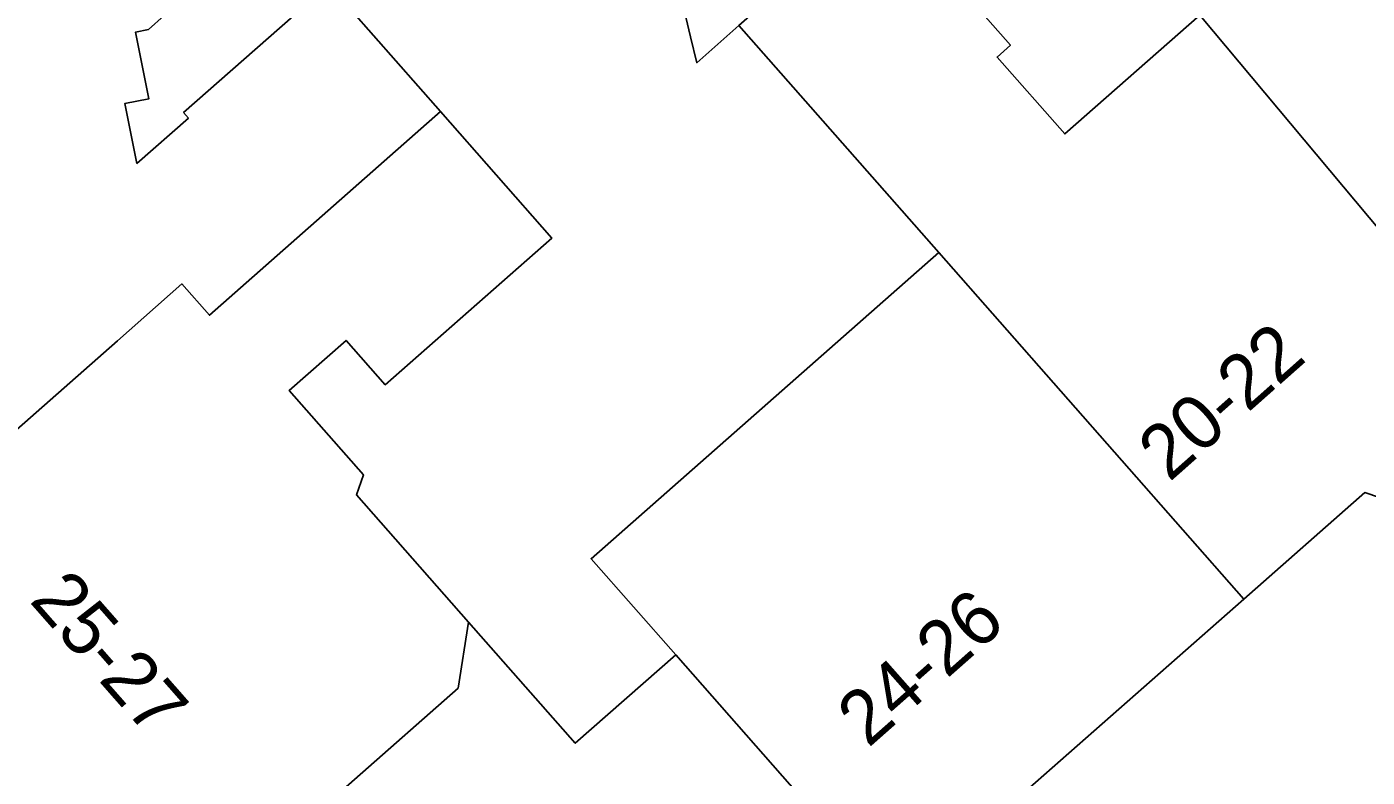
# Model space of a CAD drawing. Extents: x 159961 to 160856, y 382704 to 383353.
# Drawn here: x 160498.33 to 160523.05, y 383042.18 to 383056.02 of the extents above; entities that cross this region are included whole.
import ezdxf

# ---------------------------------------------------------------- set-up
doc = ezdxf.new("R2010")
doc.units = 0
for name, color, linetype in [('IMGEO_Pand', 7, 'Continuous'), ('IMGEO_Pand_nummerreeks', 7, 'Continuous'), ('IMGEO_Voetpad_open', 7, 'Continuous')]:
    doc.layers.add(name, color=color, linetype=linetype)

msp = doc.modelspace()

# ---------------------------------------------------------------- linework, layer by layer
at = {"layer": 'IMGEO_Pand'}
for points in [[(160499.915, 383069.294), (160501.083, 383066.236), (160501.214, 383066.286), (160503.417, 383060.483), (160501.136, 383059.617), (160502.018, 383057.267), (160500.573, 383055.969), (160500.335, 383055.921), (160500.581, 383054.693), (160500.138, 383054.604), (160500.36, 383053.501), (160501.31, 383054.337), (160501.221, 383054.439), (160503.9, 383056.797), (160505.96, 383054.457)], [(160511.467, 383056.043), (160514.109, 383058.368), (160516.475, 383055.68), (160516.227, 383055.462), (160517.476, 383054.043), (160519.966, 383056.235)], [(160519.966, 383056.235), (160525.489, 383049.638)], [(160515.152, 383051.855), (160511.467, 383056.043)], [(160494.772, 383045.622), (160500, 383050.23), (160501.189, 383051.278), (160501.699, 383050.7), (160505.96, 383054.457)], [(160505.96, 383054.457), (160508.015, 383052.122), (160504.941, 383049.417), (160504.22, 383050.237), (160503.171, 383049.314), (160504.539, 383047.759), (160504.414, 383047.389), (160506.479, 383045.042)], [(160510.299, 383044.439), (160508.739, 383046.211), (160515.152, 383051.855)], [(160515.152, 383051.855), (160520.78, 383045.465)], [(160520.78, 383045.465), (160523.013, 383047.43), (160523.572, 383047.241), (160525.053, 383048.545), (160524.932, 383049.148), (160525.489, 383049.638)], [(160514.374, 383039.81), (160514.802, 383040.187), (160515.375, 383039.994), (160516.906, 383041.341), (160516.784, 383041.948), (160520.78, 383045.465)], [(160500.55, 383038.771), (160506.286, 383043.826), (160506.479, 383045.042)], [(160506.479, 383045.042), (160508.445, 383042.808), (160510.299, 383044.439)], [(160514.374, 383039.81), (160510.299, 383044.439)]]:
    msp.add_lwpolyline(points, dxfattribs=at)
at = {"layer": 'IMGEO_Voetpad_open'}
msp.add_lwpolyline([(160511.467, 383056.043), (160510.688, 383055.357), (160510.574, 383055.835), (160510.066, 383057.969)], dxfattribs=at)

# ---------------------------------------------------------------- texts
at = {"layer": 'IMGEO_Pand_nummerreeks'}
for s, rotation, p in [('20-22', 41.5456, (160519.404, 383047.612)), ('25-27', 311.2986, (160498.361, 383045.428)), ('24-26', 41.4345, (160513.851, 383042.71))]:
    msp.add_text(s, height=1, rotation=rotation, dxfattribs=at).set_placement(p)

doc.saveas('drawing.dxf')
